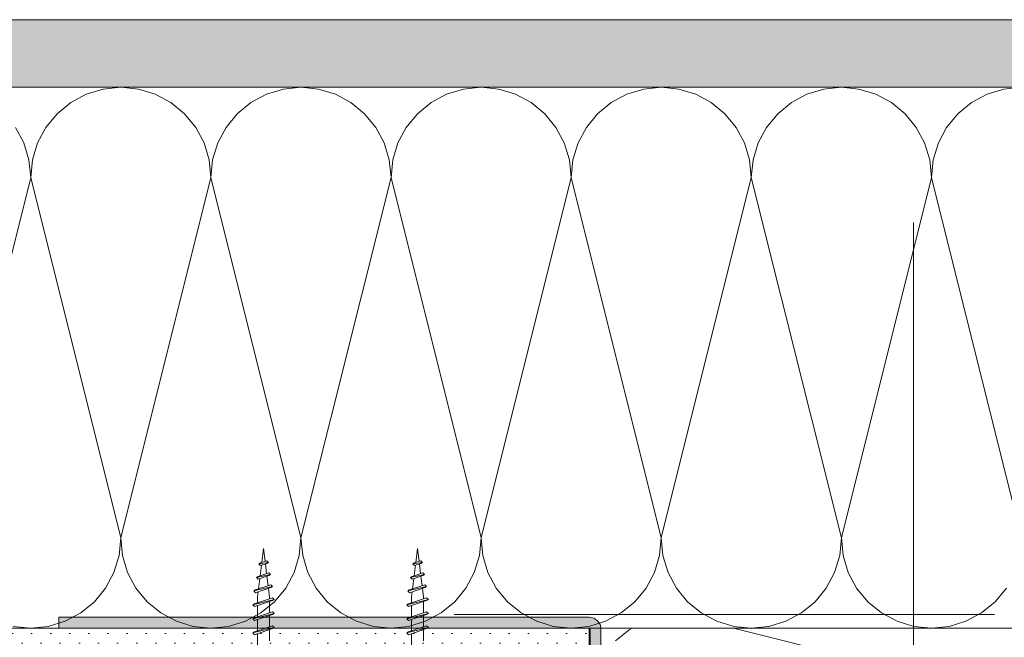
# Model space of a CAD drawing. Header units: metres. Extents: x -4 to 100, y -11 to 17.
# Tile 702 of 728: x 87.38 to 87.563, y -10.772 to -10.658. Entities that reach past the tile are written whole.
import ezdxf

# ---------------------------------------------------------------- set-up
doc = ezdxf.new("R2010")
doc.units = ezdxf.units.M
doc.header["$MEASUREMENT"] = 0
for name, pattern in [('Achse', [0.2, 0.1, -0.05, 0, -0.05]), ('Punktlinie weit', [0.006, 0.001, -0.005]), ('Strichlinie doppelt', [0.54680553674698, 0.2645833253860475, -0.105833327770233, 0.07055555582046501, -0.1058333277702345]), ('Untersicht', [0.1, 0.07500000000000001, -0.025])]:
    doc.linetypes.add(name, pattern=pattern)
for name, color, linetype in [('301 - Elemente.Linie', 7, 'Continuous'), ('451 - Universal.Achsen Raster', 7, 'Continuous'), ('608 - Struktur.Träger', 7, 'Continuous'), ('Neubau_606 - Struktur.Wand Innen Ausbau', 7, 'Continuous'), ('Neubau_651 - Abdeckung.Decke abgehängt_ bekleidet', 7, 'Continuous')]:
    doc.layers.add(name, color=color, linetype=linetype)
pattern_1 = [(45, (87.5434148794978, -10.81532692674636), (-0.001767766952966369, 0.001767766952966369), [0, -0.0025])]

# ---------------------------------------------------------------- blocks, each defined once
blk = doc.blocks.new('*X838', base_point=(87.5434148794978, -10.81532692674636))
at = {"layer": 'Neubau_606 - Struktur.Wand Innen Ausbau', "color": 1, "linetype": 'Continuous', "lineweight": 5}
for p, q in [((87.39905009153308, -10.67010757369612), (87.39579858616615, -10.67042781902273)), ((87.40230159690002, -10.67042781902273), (87.39905009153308, -10.67010757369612)), ((87.43238342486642, -10.67010757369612), (87.42913191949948, -10.67042781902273)), ((87.43563493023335, -10.67042781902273), (87.43238342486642, -10.67010757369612)), ((87.46571675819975, -10.67010757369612), (87.46246525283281, -10.67042781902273)), ((87.46896826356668, -10.67042781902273), (87.46571675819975, -10.67010757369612)), ((87.49905009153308, -10.67010757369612), (87.49579858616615, -10.67042781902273)), ((87.50230159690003, -10.67042781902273), (87.49905009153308, -10.67010757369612)), ((87.53238342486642, -10.67010757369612), (87.52913191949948, -10.67042781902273)), ((87.53563493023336, -10.67042781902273), (87.53238342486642, -10.67010757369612)), ((87.56571675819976, -10.67010757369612), (87.56246525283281, -10.67042781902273)), ((87.392672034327, -10.67137624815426), (87.38979058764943, -10.67291641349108)), ((87.39579858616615, -10.67042781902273), (87.392672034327, -10.67137624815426)), ((87.40542814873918, -10.67137624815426), (87.40230159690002, -10.67042781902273)), ((87.40830959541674, -10.67291641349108), (87.40542814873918, -10.67137624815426)), ((87.42600536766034, -10.67137624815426), (87.42312392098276, -10.67291641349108)), ((87.42913191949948, -10.67042781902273), (87.42600536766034, -10.67137624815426)), ((87.43876148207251, -10.67137624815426), (87.43563493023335, -10.67042781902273)), ((87.44164292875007, -10.67291641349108), (87.43876148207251, -10.67137624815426)), ((87.45933870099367, -10.67137624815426), (87.45645725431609, -10.67291641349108)), ((87.46246525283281, -10.67042781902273), (87.45933870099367, -10.67137624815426)), ((87.47209481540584, -10.67137624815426), (87.46896826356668, -10.67042781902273)), ((87.47497626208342, -10.67291641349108), (87.47209481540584, -10.67137624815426)), ((87.492672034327, -10.67137624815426), (87.48979058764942, -10.67291641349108)), ((87.49579858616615, -10.67042781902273), (87.492672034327, -10.67137624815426)), ((87.50542814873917, -10.67137624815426), (87.50230159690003, -10.67042781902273)), ((87.50830959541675, -10.67291641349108), (87.50542814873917, -10.67137624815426)), ((87.52600536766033, -10.67137624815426), (87.52312392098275, -10.67291641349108)), ((87.52913191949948, -10.67042781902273), (87.52600536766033, -10.67137624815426)), ((87.5387614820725, -10.67137624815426), (87.53563493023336, -10.67042781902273)), ((87.54164292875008, -10.67291641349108), (87.5387614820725, -10.67137624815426)), ((87.55933870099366, -10.67137624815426), (87.55645725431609, -10.67291641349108)), ((87.56246525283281, -10.67042781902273), (87.55933870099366, -10.67137624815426)), ((87.38979058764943, -10.67291641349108), (87.38726497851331, -10.67498912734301)), ((87.41083520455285, -10.67498912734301), (87.40830959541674, -10.67291641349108)), ((87.42312392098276, -10.67291641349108), (87.42059831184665, -10.67498912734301)), ((87.4441685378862, -10.67498912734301), (87.44164292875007, -10.67291641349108)), ((87.45645725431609, -10.67291641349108), (87.45393164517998, -10.67498912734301)), ((87.47750187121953, -10.67498912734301), (87.47497626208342, -10.67291641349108)), ((87.48979058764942, -10.67291641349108), (87.48726497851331, -10.67498912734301)), ((87.51083520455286, -10.67498912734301), (87.50830959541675, -10.67291641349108)), ((87.52312392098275, -10.67291641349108), (87.52059831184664, -10.67498912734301)), ((87.5441685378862, -10.67498912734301), (87.54164292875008, -10.67291641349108)), ((87.55645725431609, -10.67291641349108), (87.55393164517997, -10.67498912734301)), ((87.38726497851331, -10.67498912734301), (87.38519226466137, -10.67751473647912)), ((87.4129079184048, -10.67751473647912), (87.41083520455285, -10.67498912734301)), ((87.42059831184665, -10.67498912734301), (87.4185255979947, -10.67751473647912)), ((87.44624125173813, -10.67751473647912), (87.4441685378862, -10.67498912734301)), ((87.45393164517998, -10.67498912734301), (87.45185893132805, -10.67751473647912)), ((87.47957458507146, -10.67751473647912), (87.47750187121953, -10.67498912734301)), ((87.48726497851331, -10.67498912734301), (87.48519226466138, -10.67751473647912)), ((87.51290791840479, -10.67751473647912), (87.51083520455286, -10.67498912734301)), ((87.52059831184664, -10.67498912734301), (87.51852559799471, -10.67751473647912)), ((87.54624125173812, -10.67751473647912), (87.5441685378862, -10.67498912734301)), ((87.55393164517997, -10.67498912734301), (87.55185893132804, -10.67751473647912)), ((87.38111475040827, -10.6803961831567), (87.37957458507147, -10.67751473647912)), ((87.38519226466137, -10.67751473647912), (87.38365209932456, -10.6803961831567)), ((87.4144480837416, -10.6803961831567), (87.4129079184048, -10.67751473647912)), ((87.4185255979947, -10.67751473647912), (87.4169854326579, -10.6803961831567)), ((87.44778141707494, -10.6803961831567), (87.44624125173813, -10.67751473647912)), ((87.45185893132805, -10.67751473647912), (87.45031876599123, -10.6803961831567)), ((87.48111475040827, -10.6803961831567), (87.47957458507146, -10.67751473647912)), ((87.48519226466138, -10.67751473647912), (87.48365209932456, -10.6803961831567)), ((87.51444808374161, -10.6803961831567), (87.51290791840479, -10.67751473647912)), ((87.51852559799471, -10.67751473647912), (87.51698543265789, -10.6803961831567)), ((87.54778141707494, -10.6803961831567), (87.54624125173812, -10.67751473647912)), ((87.55185893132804, -10.67751473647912), (87.55031876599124, -10.6803961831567)), ((87.3820631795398, -10.68352273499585), (87.38111475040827, -10.6803961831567)), ((87.38365209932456, -10.6803961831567), (87.38270367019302, -10.68352273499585)), ((87.41539651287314, -10.68352273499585), (87.4144480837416, -10.6803961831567)), ((87.4169854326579, -10.6803961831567), (87.41603700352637, -10.68352273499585)), ((87.44872984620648, -10.68352273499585), (87.44778141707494, -10.6803961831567)), ((87.45031876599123, -10.6803961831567), (87.4493703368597, -10.68352273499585)), ((87.48206317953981, -10.68352273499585), (87.48111475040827, -10.6803961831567)), ((87.48365209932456, -10.6803961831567), (87.48270367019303, -10.68352273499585)), ((87.51539651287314, -10.68352273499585), (87.51444808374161, -10.6803961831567)), ((87.51698543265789, -10.6803961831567), (87.51603700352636, -10.68352273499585)), ((87.54872984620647, -10.68352273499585), (87.54778141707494, -10.6803961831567)), ((87.55031876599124, -10.6803961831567), (87.5493703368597, -10.68352273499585)), ((87.38238342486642, -10.68677424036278), (87.3820631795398, -10.68352273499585)), ((87.38270367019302, -10.68352273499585), (87.38238342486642, -10.68677424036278)), ((87.41571675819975, -10.68677424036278), (87.41539651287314, -10.68352273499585)), ((87.41603700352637, -10.68352273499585), (87.41571675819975, -10.68677424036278)), ((87.44905009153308, -10.68677424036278), (87.44872984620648, -10.68352273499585)), ((87.4493703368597, -10.68352273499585), (87.44905009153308, -10.68677424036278)), ((87.48238342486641, -10.68677424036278), (87.48206317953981, -10.68352273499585)), ((87.48270367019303, -10.68352273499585), (87.48238342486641, -10.68677424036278)), ((87.51571675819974, -10.68677424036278), (87.51539651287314, -10.68352273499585)), ((87.51603700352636, -10.68352273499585), (87.51571675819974, -10.68677424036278)), ((87.54905009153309, -10.68677424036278), (87.54872984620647, -10.68352273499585)), ((87.5493703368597, -10.68352273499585), (87.54905009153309, -10.68677424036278)), ((87.38238342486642, -10.68677424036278), (87.36571675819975, -10.75344090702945)), ((87.38238342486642, -10.68677424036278), (87.39905009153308, -10.75344090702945)), ((87.41571675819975, -10.68677424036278), (87.39905009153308, -10.75344090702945)), ((87.41571675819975, -10.68677424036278), (87.43238342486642, -10.75344090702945)), ((87.44905009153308, -10.68677424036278), (87.43238342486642, -10.75344090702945)), ((87.44905009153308, -10.68677424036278), (87.46571675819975, -10.75344090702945)), ((87.48238342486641, -10.68677424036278), (87.46571675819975, -10.75344090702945)), ((87.48238342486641, -10.68677424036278), (87.49905009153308, -10.75344090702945)), ((87.51571675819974, -10.68677424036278), (87.49905009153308, -10.75344090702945)), ((87.51571675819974, -10.68677424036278), (87.53238342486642, -10.75344090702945)), ((87.54905009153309, -10.68677424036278), (87.53238342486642, -10.75344090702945)), ((87.54905009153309, -10.68677424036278), (87.56571675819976, -10.75344090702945)), ((87.39872984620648, -10.75669241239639), (87.39905009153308, -10.75344090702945)), ((87.39905009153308, -10.75344090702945), (87.3993703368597, -10.75669241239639)), ((87.43206317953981, -10.75669241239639), (87.43238342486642, -10.75344090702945)), ((87.43238342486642, -10.75344090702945), (87.43270367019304, -10.75669241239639)), ((87.46539651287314, -10.75669241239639), (87.46571675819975, -10.75344090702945)), ((87.46571675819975, -10.75344090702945), (87.46603700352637, -10.75669241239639)), ((87.49872984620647, -10.75669241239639), (87.49905009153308, -10.75344090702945)), ((87.49905009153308, -10.75344090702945), (87.4993703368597, -10.75669241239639)), ((87.5320631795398, -10.75669241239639), (87.53238342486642, -10.75344090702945)), ((87.53238342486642, -10.75344090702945), (87.53270367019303, -10.75669241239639)), ((87.39778141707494, -10.75981896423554), (87.39872984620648, -10.75669241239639)), ((87.3993703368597, -10.75669241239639), (87.40031876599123, -10.75981896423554)), ((87.43111475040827, -10.75981896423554), (87.43206317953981, -10.75669241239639)), ((87.43270367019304, -10.75669241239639), (87.43365209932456, -10.75981896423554)), ((87.4644480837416, -10.75981896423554), (87.46539651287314, -10.75669241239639)), ((87.46603700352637, -10.75669241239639), (87.46698543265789, -10.75981896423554)), ((87.49778141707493, -10.75981896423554), (87.49872984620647, -10.75669241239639)), ((87.4993703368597, -10.75669241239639), (87.50031876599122, -10.75981896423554)), ((87.53111475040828, -10.75981896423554), (87.5320631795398, -10.75669241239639)), ((87.53270367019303, -10.75669241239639), (87.53365209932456, -10.75981896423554)), ((87.39624125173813, -10.76270041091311), (87.39778141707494, -10.75981896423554)), ((87.40031876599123, -10.75981896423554), (87.40185893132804, -10.76270041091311)), ((87.42957458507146, -10.76270041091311), (87.43111475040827, -10.75981896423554)), ((87.43365209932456, -10.75981896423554), (87.43519226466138, -10.76270041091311)), ((87.4629079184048, -10.76270041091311), (87.4644480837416, -10.75981896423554)), ((87.46698543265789, -10.75981896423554), (87.46852559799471, -10.76270041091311)), ((87.49624125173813, -10.76270041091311), (87.49778141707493, -10.75981896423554)), ((87.50031876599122, -10.75981896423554), (87.50185893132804, -10.76270041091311)), ((87.52957458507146, -10.76270041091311), (87.53111475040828, -10.75981896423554)), ((87.53365209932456, -10.75981896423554), (87.53519226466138, -10.76270041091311)), ((87.39416853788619, -10.76522602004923), (87.39624125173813, -10.76270041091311)), ((87.40185893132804, -10.76270041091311), (87.40393164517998, -10.76522602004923)), ((87.42750187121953, -10.76522602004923), (87.42957458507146, -10.76270041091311)), ((87.43519226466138, -10.76270041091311), (87.43726497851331, -10.76522602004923)), ((87.46083520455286, -10.76522602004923), (87.4629079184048, -10.76270041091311)), ((87.46852559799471, -10.76270041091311), (87.47059831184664, -10.76522602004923)), ((87.4941685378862, -10.76522602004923), (87.49624125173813, -10.76270041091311)), ((87.50185893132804, -10.76270041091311), (87.50393164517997, -10.76522602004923)), ((87.52750187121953, -10.76522602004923), (87.52957458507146, -10.76270041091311)), ((87.53519226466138, -10.76270041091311), (87.5372649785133, -10.76522602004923)), ((87.56083520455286, -10.76522602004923), (87.56290791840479, -10.76270041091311)), ((87.39164292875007, -10.76729873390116), (87.39416853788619, -10.76522602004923)), ((87.40393164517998, -10.76522602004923), (87.4064572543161, -10.76729873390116)), ((87.4249762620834, -10.76729873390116), (87.42750187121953, -10.76522602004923)), ((87.43726497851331, -10.76522602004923), (87.43979058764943, -10.76729873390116)), ((87.45830959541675, -10.76729873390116), (87.46083520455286, -10.76522602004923)), ((87.47059831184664, -10.76522602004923), (87.47312392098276, -10.76729873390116)), ((87.49164292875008, -10.76729873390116), (87.4941685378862, -10.76522602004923)), ((87.50393164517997, -10.76522602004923), (87.50645725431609, -10.76729873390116)), ((87.52497626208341, -10.76729873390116), (87.52750187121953, -10.76522602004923)), ((87.5372649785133, -10.76522602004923), (87.53979058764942, -10.76729873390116)), ((87.55830959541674, -10.76729873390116), (87.56083520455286, -10.76522602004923)), ((87.3887614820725, -10.76883889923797), (87.39164292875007, -10.76729873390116)), ((87.4064572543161, -10.76729873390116), (87.40933870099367, -10.76883889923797)), ((87.42209481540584, -10.76883889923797), (87.4249762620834, -10.76729873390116)), ((87.43979058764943, -10.76729873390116), (87.442672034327, -10.76883889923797)), ((87.45542814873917, -10.76883889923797), (87.45830959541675, -10.76729873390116)), ((87.47312392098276, -10.76729873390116), (87.47600536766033, -10.76883889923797)), ((87.4887614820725, -10.76883889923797), (87.49164292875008, -10.76729873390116)), ((87.50645725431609, -10.76729873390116), (87.50933870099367, -10.76883889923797)), ((87.52209481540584, -10.76883889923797), (87.52497626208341, -10.76729873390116)), ((87.53979058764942, -10.76729873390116), (87.542672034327, -10.76883889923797)), ((87.55542814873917, -10.76883889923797), (87.55830959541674, -10.76729873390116)), ((87.37913191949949, -10.7697873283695), (87.38238342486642, -10.77010757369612)), ((87.38238342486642, -10.77010757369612), (87.38563493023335, -10.7697873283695)), ((87.38563493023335, -10.7697873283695), (87.3887614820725, -10.76883889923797)), ((87.40933870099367, -10.76883889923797), (87.41246525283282, -10.7697873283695)), ((87.41246525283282, -10.7697873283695), (87.41571675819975, -10.77010757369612)), ((87.41571675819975, -10.77010757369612), (87.41896826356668, -10.7697873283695)), ((87.41896826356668, -10.7697873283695), (87.42209481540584, -10.76883889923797)), ((87.442672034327, -10.76883889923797), (87.44579858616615, -10.7697873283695)), ((87.44579858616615, -10.7697873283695), (87.44905009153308, -10.77010757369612)), ((87.44905009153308, -10.77010757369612), (87.45230159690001, -10.7697873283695)), ((87.45230159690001, -10.7697873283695), (87.45542814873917, -10.76883889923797)), ((87.47600536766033, -10.76883889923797), (87.47913191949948, -10.7697873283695)), ((87.47913191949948, -10.7697873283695), (87.48238342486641, -10.77010757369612)), ((87.48238342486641, -10.77010757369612), (87.48563493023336, -10.7697873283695)), ((87.48563493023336, -10.7697873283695), (87.4887614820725, -10.76883889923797)), ((87.50933870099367, -10.76883889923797), (87.51246525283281, -10.7697873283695)), ((87.51246525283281, -10.7697873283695), (87.51571675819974, -10.77010757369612)), ((87.51571675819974, -10.77010757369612), (87.51896826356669, -10.7697873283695)), ((87.51896826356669, -10.7697873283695), (87.52209481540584, -10.76883889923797)), ((87.542672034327, -10.76883889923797), (87.54579858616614, -10.7697873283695)), ((87.54579858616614, -10.7697873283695), (87.54905009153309, -10.77010757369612)), ((87.54905009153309, -10.77010757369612), (87.55230159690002, -10.7697873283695)), ((87.55230159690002, -10.7697873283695), (87.55542814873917, -10.76883889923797))]:
    blk.add_line(p, q, dxfattribs=at)
blk = doc.blocks.new('*X839', base_point=(87.5434148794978, -10.81532692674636))
at = {"layer": 'Neubau_606 - Struktur.Wand Innen Ausbau', "color": 1, "linetype": 'Continuous', "lineweight": 5}
for p, q in [((87.49311291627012, -10.77039868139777), (87.490587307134, -10.77247139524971)), ((87.49365762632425, -10.77010752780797), (87.49311291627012, -10.77039868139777)), ((87.51244316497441, -10.77010752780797), (87.56903908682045, -10.78425650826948))]:
    blk.add_line(p, q, dxfattribs=at)

msp = doc.modelspace()

# ---------------------------------------------------------------- hatches: boundary and pattern name
at = {"layer": 'Neubau_606 - Struktur.Wand Innen Ausbau', "linetype": 'Continuous', "lineweight": 5}
h = msp.add_hatch(dxfattribs=at)
h.set_pattern_fill('Gips_0005', color=1, style=0, pattern_type=2)
h.set_pattern_definition(pattern_1)
h.paths.add_polyline_path([(87.8107057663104, -10.65760752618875), (87.26070574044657, -10.65760752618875), (87.26070574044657, -10.67010762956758), (87.8107057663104, -10.67010762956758)])
at = {"layer": 'Neubau_606 - Struktur.Wand Innen Ausbau', "linetype": 'Continuous', "lineweight": 0, "true_color": 0x7f7f7f}
msp.add_hatch(color=8, dxfattribs=at).paths.add_polyline_path([(87.48570577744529, -10.76810752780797), (87.38758805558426, -10.76810752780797), (87.38758805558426, -10.77010752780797), (87.48570577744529, -10.77010752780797, -0.3862822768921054), (87.48588805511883, -10.77030978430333), (87.48588805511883, -10.86840752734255), (87.48788805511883, -10.86840752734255), (87.48788862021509, -10.77030978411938, 0.412091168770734)])
at = {"layer": 'Neubau_606 - Struktur.Wand Innen Ausbau', "linetype": 'Continuous', "lineweight": 5}
h = msp.add_hatch(dxfattribs=at)
h.set_pattern_fill('Gips_0005', color=1, style=0, pattern_type=2)
h.set_pattern_definition(pattern_1)
h.paths.add_polyline_path([(87.48570577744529, -10.77010752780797), (87.26070574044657, -10.77010752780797), (87.26070574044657, -10.78260767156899), (87.48570577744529, -10.78260767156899)])

# ---------------------------------------------------------------- linework, layer by layer
at = {"layer": '301 - Elemente.Linie', "color": 1, "linetype": 'Continuous', "lineweight": 5}
for p, q in [((87.42513545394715, -10.75796585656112), (87.42545578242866, -10.75540336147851)), ((87.42575024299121, -10.75775915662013), (87.42545578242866, -10.75540336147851)), ((87.45363546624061, -10.75796585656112), (87.45395579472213, -10.75540336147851)), ((87.45425025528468, -10.75775915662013), (87.45395579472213, -10.75540336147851)), ((87.4249231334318, -10.75803726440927), (87.42608865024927, -10.75764535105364)), ((87.42640364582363, -10.75796036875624), (87.42608865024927, -10.75764535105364)), ((87.45342314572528, -10.75803726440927), (87.45458866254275, -10.75764535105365)), ((87.45490365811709, -10.75796036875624), (87.45458866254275, -10.75764535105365)), ((87.42460813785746, -10.75821911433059), (87.42640364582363, -10.75796034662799)), ((87.42460813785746, -10.75821911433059), (87.4249231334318, -10.75803724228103)), ((87.42460813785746, -10.75821911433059), (87.4249231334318, -10.75853413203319)), ((87.42482833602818, -10.76042295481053), (87.42507064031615, -10.75848452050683)), ((87.4249231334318, -10.75853410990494), (87.42608865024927, -10.75814221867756)), ((87.42603259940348, -10.76001800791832), (87.42580985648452, -10.7582359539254)), ((87.42640364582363, -10.75796034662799), (87.42608865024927, -10.75814221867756)), ((87.45310815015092, -10.75821911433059), (87.45490365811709, -10.757960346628)), ((87.45310815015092, -10.75821911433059), (87.45342314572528, -10.75803724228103)), ((87.45310815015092, -10.75821911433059), (87.45342314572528, -10.75853413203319)), ((87.45332834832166, -10.76042295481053), (87.45357065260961, -10.75848452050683)), ((87.45342314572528, -10.75853410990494), (87.45458866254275, -10.75814221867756)), ((87.45453261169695, -10.76001800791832), (87.45430986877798, -10.7582359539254)), ((87.45490365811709, -10.757960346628), (87.45458866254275, -10.75814221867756)), ((87.42413784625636, -10.76073106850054), (87.42673483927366, -10.76020282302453)), ((87.42413784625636, -10.76073106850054), (87.4244528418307, -10.76054919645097)), ((87.42413784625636, -10.76073106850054), (87.4244528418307, -10.76104606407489)), ((87.4244528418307, -10.76054919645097), (87.4264198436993, -10.75988780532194)), ((87.4244528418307, -10.76104606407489), (87.4264198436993, -10.76038467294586)), ((87.42452119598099, -10.76288003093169), (87.42476350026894, -10.76094161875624)), ((87.426314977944, -10.762276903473), (87.42609221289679, -10.76049484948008)), ((87.42673483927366, -10.76020282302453), (87.4264198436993, -10.75988780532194)), ((87.42673483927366, -10.76020280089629), (87.4264198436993, -10.76038467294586)), ((87.45263785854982, -10.76073106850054), (87.45523485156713, -10.76020282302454)), ((87.45263785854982, -10.76073106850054), (87.45295285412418, -10.76054919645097)), ((87.45263785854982, -10.76073106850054), (87.45295285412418, -10.76104606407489)), ((87.45295285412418, -10.76054919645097), (87.45491985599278, -10.75988780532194)), ((87.45295285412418, -10.76104606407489), (87.45491985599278, -10.76038467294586)), ((87.45302120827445, -10.7628800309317), (87.45326351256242, -10.76094161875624)), ((87.45481499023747, -10.762276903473), (87.45459222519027, -10.76049484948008)), ((87.45523485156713, -10.76020282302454), (87.45491985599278, -10.75988780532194)), ((87.45523485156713, -10.76020280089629), (87.45491985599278, -10.76038467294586)), ((87.42366755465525, -10.76324302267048), (87.42710524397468, -10.76243208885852)), ((87.42366755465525, -10.76324300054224), (87.42398255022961, -10.76306115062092)), ((87.42398255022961, -10.76306115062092), (87.42679024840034, -10.76211709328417)), ((87.42398255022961, -10.76355801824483), (87.42679024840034, -10.76261393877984)), ((87.42658078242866, -10.76440338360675), (87.42637456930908, -10.76275372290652)), ((87.42710524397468, -10.76243206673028), (87.42679024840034, -10.76211707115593)), ((87.42710526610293, -10.76243208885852), (87.42679024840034, -10.76261393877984)), ((87.45216756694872, -10.76324302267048), (87.45560525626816, -10.76243208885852)), ((87.45216756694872, -10.76324300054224), (87.45248256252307, -10.76306115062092)), ((87.45248256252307, -10.76306115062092), (87.4552902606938, -10.76211709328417)), ((87.45248256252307, -10.76355801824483), (87.4552902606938, -10.76261393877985)), ((87.45508079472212, -10.76440338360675), (87.45487458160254, -10.76275372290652)), ((87.45560525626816, -10.76243206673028), (87.4552902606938, -10.76211707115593)), ((87.4556052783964, -10.76243208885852), (87.4552902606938, -10.76261393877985)), ((87.42345578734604, -10.7658077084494), (87.42745577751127, -10.76480771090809)), ((87.42366755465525, -10.76324300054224), (87.42398255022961, -10.76355799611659)), ((87.4237707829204, -10.76562583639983), (87.42714078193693, -10.76449269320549)), ((87.4237707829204, -10.76612270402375), (87.42714078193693, -10.76498958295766)), ((87.42433078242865, -10.76440336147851), (87.42445636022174, -10.7633986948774)), ((87.42433078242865, -10.76543754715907), (87.42433078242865, -10.76440333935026)), ((87.42658078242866, -10.76440336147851), (87.42658078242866, -10.76468100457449)), ((87.42745577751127, -10.76480771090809), (87.42714078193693, -10.76449269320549)), ((87.42745577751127, -10.76480771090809), (87.42714078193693, -10.76498956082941)), ((87.45195579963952, -10.7658077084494), (87.45595578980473, -10.76480771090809)), ((87.45216756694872, -10.76324300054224), (87.45248256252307, -10.76355799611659)), ((87.45227079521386, -10.76562583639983), (87.45564079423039, -10.7644926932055)), ((87.45227079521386, -10.76612270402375), (87.45564079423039, -10.76498958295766)), ((87.45283079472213, -10.76440336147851), (87.4529563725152, -10.76339869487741)), ((87.45283079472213, -10.76543754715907), (87.45283079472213, -10.76440333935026)), ((87.45508079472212, -10.76440336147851), (87.45508079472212, -10.76468100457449)), ((87.45595578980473, -10.76480771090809), (87.45564079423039, -10.7644926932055)), ((87.45595578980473, -10.76480771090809), (87.45564079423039, -10.76498956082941)), ((87.4234557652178, -10.7658077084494), (87.4237707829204, -10.76562583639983)), ((87.4234557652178, -10.7658077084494), (87.4237707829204, -10.76612270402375)), ((87.42433078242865, -10.76803752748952), (87.42433078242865, -10.76593439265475)), ((87.42658078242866, -10.76517785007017), (87.42658078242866, -10.76728098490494)), ((87.45195577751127, -10.7658077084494), (87.45227079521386, -10.76562583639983)), ((87.45195577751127, -10.7658077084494), (87.45227079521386, -10.76612270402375)), ((87.45283079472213, -10.76803752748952), (87.45283079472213, -10.76593439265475)), ((87.45508079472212, -10.76517785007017), (87.45508079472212, -10.76728098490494)), ((87.4234557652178, -10.76840768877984), (87.42745577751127, -10.76740769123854)), ((87.4234557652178, -10.76840768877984), (87.4237707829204, -10.76822581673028)), ((87.4234557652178, -10.76840768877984), (87.4237707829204, -10.76872268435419)), ((87.4237707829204, -10.76822581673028), (87.42714078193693, -10.76709267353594)), ((87.4237707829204, -10.76872268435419), (87.42714078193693, -10.76758954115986)), ((87.42433078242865, -10.77063752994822), (87.42433078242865, -10.76853439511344)), ((87.42658078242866, -10.76777785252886), (87.42658078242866, -10.76988098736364)), ((87.42745577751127, -10.76740769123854), (87.42714078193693, -10.76709267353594)), ((87.42745577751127, -10.76740769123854), (87.42714078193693, -10.76758954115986)), ((87.45195577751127, -10.76840768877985), (87.45595578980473, -10.76740769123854)), ((87.45195577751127, -10.76840768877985), (87.45227079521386, -10.76822581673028)), ((87.45195577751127, -10.76840768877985), (87.45227079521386, -10.7687226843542)), ((87.45227079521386, -10.76822581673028), (87.45564079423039, -10.76709267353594)), ((87.45227079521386, -10.7687226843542), (87.45564079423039, -10.76758954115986)), ((87.45283079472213, -10.77063752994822), (87.45283079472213, -10.76853439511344)), ((87.45508079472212, -10.76777785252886), (87.45508079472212, -10.76988098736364)), ((87.45595578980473, -10.76740769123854), (87.45564079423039, -10.76709267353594)), ((87.45595578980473, -10.76740769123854), (87.45564079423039, -10.76758954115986)), ((87.4234557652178, -10.77100766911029), (87.42745577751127, -10.77000767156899)), ((87.4237707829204, -10.77082581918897), (87.42714078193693, -10.76969267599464)), ((87.4237707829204, -10.77132268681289), (87.42714078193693, -10.77018954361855)), ((87.42658078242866, -10.77037783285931), (87.42658078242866, -10.77248096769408)), ((87.42745577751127, -10.77000767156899), (87.42714078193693, -10.76969267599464)), ((87.42745577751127, -10.77000767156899), (87.42714078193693, -10.77018954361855)), ((87.45195577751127, -10.77100766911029), (87.45595578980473, -10.77000767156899)), ((87.45227079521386, -10.77082581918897), (87.45564079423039, -10.76969267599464)), ((87.45227079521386, -10.77132268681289), (87.45564079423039, -10.77018954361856)), ((87.45508079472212, -10.77037783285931), (87.45508079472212, -10.77248096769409)), ((87.45595578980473, -10.77000767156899), (87.45564079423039, -10.76969267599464)), ((87.45595578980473, -10.77000767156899), (87.45564079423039, -10.77018954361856)), ((87.4234557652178, -10.77100766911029), (87.4237707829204, -10.77082581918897)), ((87.4234557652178, -10.77100766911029), (87.4237707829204, -10.77132268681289)), ((87.42433078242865, -10.77323751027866), (87.42433078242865, -10.77113437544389)), ((87.45195577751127, -10.77100766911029), (87.45227079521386, -10.77082581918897)), ((87.45195577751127, -10.77100766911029), (87.45227079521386, -10.77132268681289)), ((87.45283079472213, -10.77323751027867), (87.45283079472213, -10.77113437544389))]:
    msp.add_line(p, q, dxfattribs=at)
at = {"layer": '451 - Universal.Achsen Raster', "color": 160, "linetype": 'Strichlinie doppelt', "lineweight": 9, "ltscale": 0.09999999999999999, "true_color": 0x3232ff}
msp.add_line((87.54570575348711, -10.9951075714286), (87.54570575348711, -10.44510757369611), dxfattribs=at)
at = {"layer": '608 - Struktur.Träger', "color": 7, "linetype": 'Untersicht', "lineweight": 13, "ltscale": 0.09999999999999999}
msp.add_line((87.26070575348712, -10.65760754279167), (87.81070575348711, -10.65760754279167), dxfattribs=at)
at = {"layer": '608 - Struktur.Träger', "color": 7, "linetype": 'Achse', "lineweight": 9, "ltscale": 0.09999999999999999}
msp.add_line((87.26070575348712, -10.76760754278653), (87.81070575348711, -10.76760754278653), dxfattribs=at)
at = {"layer": 'Neubau_606 - Struktur.Wand Innen Ausbau', "color": 1, "linetype": 'Continuous', "lineweight": 9}
msp.add_line((87.8107057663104, -10.65760752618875), (87.26070574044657, -10.65760752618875), dxfattribs=at)
at = {"layer": 'Neubau_606 - Struktur.Wand Innen Ausbau', "color": 1, "linetype": 'Continuous', "lineweight": 13}
for p, q in [((87.8107057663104, -10.67010762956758), (87.26070574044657, -10.67010762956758)), ((87.48570577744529, -10.77010752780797), (87.26070574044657, -10.77010752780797)), ((87.48570577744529, -10.77010752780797), (87.48570577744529, -10.99510760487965))]:
    msp.add_line(p, q, dxfattribs=at)
at = {"layer": 'Neubau_606 - Struktur.Wand Innen Ausbau', "color": 1, "linetype": 'Continuous', "lineweight": 18, "flags": 128}
msp.add_lwpolyline([(87.48570577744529, -10.76810752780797), (87.38758805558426, -10.76810752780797), (87.38758805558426, -10.77010752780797), (87.48570577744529, -10.77010752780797, -0.3862822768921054), (87.48588805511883, -10.77030978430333), (87.48588805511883, -10.86840752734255), (87.48788805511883, -10.86840752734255), (87.48788862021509, -10.77030978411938, 0.412091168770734)], format="xyb", close=True, dxfattribs=at)
at = {"layer": 'Neubau_606 - Struktur.Wand Innen Ausbau', "color": 1, "linetype": 'Continuous', "lineweight": 13}
msp.add_lwpolyline([(87.58570567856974, -10.77010752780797), (87.48570567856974, -10.77010752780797)], dxfattribs=at)
at = {"layer": 'Neubau_651 - Abdeckung.Decke abgehängt_ bekleidet', "color": 1, "linetype": 'Punktlinie weit', "lineweight": 13}
msp.add_lwpolyline([(87.26070575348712, -10.65760757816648), (87.81070575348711, -10.65760757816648)], dxfattribs=at)

# ---------------------------------------------------------------- block references
at = {"layer": 'Neubau_606 - Struktur.Wand Innen Ausbau', "color": 1, "linetype": 'Continuous', "lineweight": 5}
for name in ['*X838', '*X839']:
    msp.add_blockref(name, (87.5434148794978, -10.81532692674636), dxfattribs=at)

doc.saveas('drawing.dxf')
